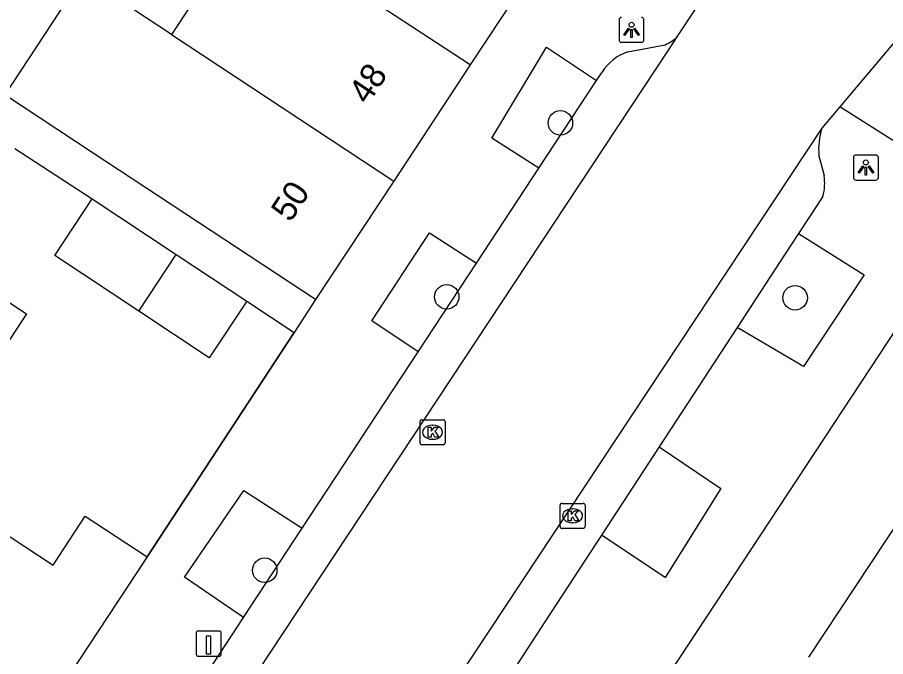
# Model space of a CAD drawing. Extents: x 159280 to 160375, y 384531 to 385872.
# Drawn here: x 159980.04 to 160014.71, y 384817.27 to 384842.79 of the extents above; entities that cross this region are included whole.
import ezdxf

# ---------------------------------------------------------------- set-up
doc = ezdxf.new("R2010")
doc.units = 0
for name, color, linetype in [('IMGEO_Boom', 7, 'Continuous'), ('IMGEO_Kolk', 7, 'Continuous'), ('IMGEO_Laadpaal', 7, 'Continuous'), ('IMGEO_Lichtpunt', 7, 'Continuous'), ('IMGEO_Muur', 7, 'Continuous'), ('IMGEO_Pand', 7, 'Continuous'), ('IMGEO_Pand_nummerreeks', 7, 'Continuous'), ('IMGEO_Parkeervlak_open', 7, 'Continuous'), ('IMGEO_Rijbaan_lokaal_open', 7, 'Continuous'), ('IMGEO_Voetpad_open', 7, 'Continuous')]:
    doc.layers.add(name, color=color, linetype=linetype)

msp = doc.modelspace()

# ---------------------------------------------------------------- linework, layer by layer
at = {"layer": 'IMGEO_Boom'}
for centre in [(160001.723, 384838.575), (159997.184, 384831.633), (160011.094, 384831.594), (159989.919, 384820.721)]:
    msp.add_circle(centre, 0.489, dxfattribs=at)
at = {"layer": 'IMGEO_Kolk'}
for p, q in [((159996.119, 384825.801), (159996.119, 384826.653)), ((159996.194, 384826.727), (159997.046, 384826.727)), ((159997.12, 384826.653), (159997.12, 384825.801)), ((159996.607, 384826.507), (159996.632, 384826.507)), ((159996.63, 384825.947), (159996.605, 384825.947)), ((159997.046, 384825.727), (159996.194, 384825.727)), ((160001.709, 384822.465), (160001.709, 384823.317)), ((160001.784, 384823.391), (160002.636, 384823.391)), ((160002.197, 384823.171), (160002.222, 384823.171)), ((160002.71, 384823.317), (160002.71, 384822.465)), ((160002.636, 384822.391), (160001.784, 384822.391)), ((160002.22, 384822.611), (160002.195, 384822.611))]:
    msp.add_line(p, q, dxfattribs=at)
for points in [[(159996.119, 384825.801), (159996.119, 384826.653)], [(159996.194, 384826.727), (159997.046, 384826.727)], [(159997.12, 384826.653), (159997.12, 384825.801)], [(159996.44, 384826.427), (159996.563, 384826.427), (159996.563, 384826.276), (159996.693, 384826.427), (159996.857, 384826.427), (159996.711, 384826.276), (159996.864, 384826.027), (159996.712, 384826.027), (159996.627, 384826.191), (159996.563, 384826.124), (159996.563, 384826.027), (159996.44, 384826.027), (159996.44, 384826.427)], [(159997.046, 384825.727), (159996.194, 384825.727)], [(160001.709, 384822.465), (160001.709, 384823.317)], [(160001.784, 384823.391), (160002.636, 384823.391)], [(160002.03, 384823.091), (160002.153, 384823.091), (160002.153, 384822.94), (160002.283, 384823.091), (160002.447, 384823.091), (160002.301, 384822.94), (160002.454, 384822.691), (160002.302, 384822.691), (160002.217, 384822.855), (160002.153, 384822.788), (160002.153, 384822.691), (160002.03, 384822.691), (160002.03, 384823.091)], [(160002.71, 384823.317), (160002.71, 384822.465)], [(160002.636, 384822.391), (160001.784, 384822.391)]]:
    msp.add_lwpolyline(points, dxfattribs=at)
for centre, start, end in [((159996.196, 384826.651), 91.552, 178.448), ((159996.196, 384826.651), 91.552, 178.448), ((159997.044, 384826.651), 1.552, 88.448), ((159997.044, 384826.651), 1.552, 88.448), ((159996.196, 384825.803), 181.552, 268.448), ((159996.196, 384825.803), 181.552, 268.448), ((159997.044, 384825.803), 271.552, 358.448), ((159997.044, 384825.803), 271.552, 358.448), ((160001.786, 384823.315), 91.552, 178.448), ((160001.786, 384823.315), 91.552, 178.448), ((160002.634, 384823.315), 1.552, 88.448), ((160002.634, 384823.315), 1.552, 88.448), ((160001.786, 384822.467), 181.552, 268.448), ((160001.786, 384822.467), 181.552, 268.448), ((160002.634, 384822.467), 271.552, 358.448), ((160002.634, 384822.467), 271.552, 358.448)]:
    msp.add_arc(centre, 0.0765, start, end, dxfattribs=at)
for centre, major_axis, ratio, start_param, end_param in [((159996.606, 384826.227), (-0.387, 0.002), 0.722429, 4.712389, 7.853982), ((159996.631, 384826.227), (-0.39, 0.002), 0.717154, 1.570796, 4.712389), ((160002.196, 384822.891), (-0.387, 0.002), 0.722429, 4.712389, 7.853982), ((160002.221, 384822.891), (-0.39, 0.002), 0.717154, 1.570796, 4.712389)]:
    msp.add_ellipse(centre, major_axis=major_axis, ratio=ratio, start_param=start_param, end_param=end_param, dxfattribs=at)
at = {"layer": 'IMGEO_Laadpaal'}
for p, q in [((159988.097, 384818.29), (159987.256, 384818.29)), ((159988.097, 384818.29), (159987.256, 384818.29)), ((159988.181, 384817.374), (159988.181, 384818.215)), ((159988.181, 384817.374), (159988.181, 384818.215)), ((159987.181, 384818.206), (159987.181, 384817.365)), ((159987.181, 384818.206), (159987.181, 384817.365)), ((159987.265, 384817.29), (159988.106, 384817.29)), ((159987.265, 384817.29), (159988.106, 384817.29))]:
    msp.add_line(p, q, dxfattribs=at)
msp.add_lwpolyline([(159987.596, 384818.103), (159987.756, 384818.103), (159987.756, 384817.37), (159987.596, 384817.37), (159987.596, 384818.103)], dxfattribs=at)
for centre, start, end in [((159987.259, 384818.212), 92.4484, 184.2845), ((159987.259, 384818.212), 92.4484, 184.2845), ((159988.103, 384818.212), 2.4484, 94.2845), ((159988.103, 384818.212), 2.4484, 94.2845), ((159987.259, 384817.368), 182.4484, 274.2845), ((159987.259, 384817.368), 182.4484, 274.2845), ((159988.103, 384817.368), 272.4484, 4.2845), ((159988.103, 384817.368), 272.4484, 4.2845)]:
    msp.add_arc(centre, 0.0779, start, end, dxfattribs=at)
at = {"layer": 'IMGEO_Lichtpunt'}
for p, q in [((160004.063, 384842.692), (160004.063, 384841.885)), ((160004.063, 384842.692), (160004.063, 384841.885)), ((160005.059, 384841.885), (160005.059, 384842.692)), ((160005.059, 384841.885), (160005.059, 384842.692)), ((160004.157, 384841.791), (160004.965, 384841.791)), ((160004.157, 384841.791), (160004.965, 384841.791)), ((160014.321, 384837.292), (160013.513, 384837.292)), ((160014.321, 384837.292), (160013.513, 384837.292)), ((160013.419, 384837.197), (160013.419, 384836.39)), ((160013.419, 384837.197), (160013.419, 384836.39)), ((160014.415, 384836.39), (160014.415, 384837.197)), ((160014.415, 384836.39), (160014.415, 384837.197)), ((160013.513, 384836.296), (160014.321, 384836.296)), ((160013.513, 384836.296), (160014.321, 384836.296))]:
    msp.add_line(p, q, dxfattribs=at)
for points in [[(160004.437, 384842.356), (160004.476, 384842.328), (160004.288, 384842.066), (160004.25, 384842.093), (160004.437, 384842.356)], [(160004.539, 384842.308), (160004.586, 384842.308), (160004.586, 384841.986), (160004.539, 384841.986), (160004.539, 384842.308)], [(160004.649, 384842.328), (160004.687, 384842.355), (160004.874, 384842.093), (160004.835, 384842.065), (160004.649, 384842.328)], [(160013.793, 384836.861), (160013.832, 384836.833), (160013.644, 384836.571), (160013.606, 384836.598), (160013.793, 384836.861)], [(160013.895, 384836.813), (160013.942, 384836.813), (160013.942, 384836.491), (160013.895, 384836.491), (160013.895, 384836.813)], [(160014.005, 384836.833), (160014.043, 384836.86), (160014.23, 384836.598), (160014.191, 384836.57), (160014.005, 384836.833)]]:
    msp.add_lwpolyline(points, dxfattribs=at)
for centre in [(160004.562, 384842.49), (160013.918, 384836.995)]:
    msp.add_circle(centre, 0.0994, dxfattribs=at)
for centre, start, end in [((160004.157, 384842.692), 90, 180), ((160004.157, 384842.692), 90, 180), ((160004.965, 384842.692), 0, 90), ((160004.965, 384842.692), 0, 90), ((160004.157, 384841.885), 180, 270), ((160004.157, 384841.885), 180, 270), ((160004.965, 384841.885), 270, 0), ((160004.965, 384841.885), 270, 360), ((160013.513, 384837.197), 90, 180), ((160013.513, 384837.197), 90, 180), ((160014.321, 384837.197), 0, 90), ((160014.321, 384837.197), 0, 90), ((160013.513, 384836.39), 180, 270), ((160013.513, 384836.39), 180, 270), ((160014.321, 384836.39), 270, 0), ((160014.321, 384836.39), 270, 360)]:
    msp.add_arc(centre, 0.0946, start, end, dxfattribs=at)
at = {"layer": 'IMGEO_Muur'}
msp.add_lwpolyline([(159985.221, 384821.252), (159991.088, 384830.204)], dxfattribs=at)
at = {"layer": 'IMGEO_Pand'}
for points in [[(160001.233, 384845.618), (160000, 384843.746), (159998.118, 384840.887)], [(159991.125, 384845.491), (159989.649, 384843.249), (159987.771, 384844.486), (159986.203, 384842.106)], [(159998.118, 384840.887), (159993.785, 384843.74), (159991.125, 384845.491)], [(159986.203, 384842.106), (159982.66, 384844.439), (159979.538, 384839.697)], [(159986.203, 384842.106), (159995.067, 384836.253)], [(159998.118, 384840.887), (159995.067, 384836.253)], [(159991.952, 384831.522), (159987.777, 384834.272), (159983.076, 384837.367), (159979.538, 384839.697)], [(159995.067, 384836.253), (159991.952, 384831.522)], [(159984.898, 384831.055), (159981.535, 384833.286), (159983.034, 384835.547)], [(159983.034, 384835.547), (159986.39, 384833.32)], [(159984.898, 384831.055), (159986.39, 384833.32)], [(159986.39, 384833.32), (159989.201, 384831.456)], [(159978.525, 384832.194), (159980.413, 384830.951), (159978.324, 384827.779), (159976.437, 384829.022), (159978.525, 384832.194)], [(159989.201, 384831.456), (159987.702, 384829.195), (159984.898, 384831.055)], [(159979.204, 384822.408), (159981.467, 384820.917), (159982.757, 384822.875), (159985.221, 384821.252)], [(160011.647, 384817.255), (160015.335, 384822.844)], [(159985.221, 384821.252), (159979.412, 384812.432)]]:
    msp.add_lwpolyline(points, dxfattribs=at)
at = {"layer": 'IMGEO_Parkeervlak_open'}
for points in [[(160000.864, 384836.768), (160003.165, 384840.27)], [(160011.229, 384834.161), (160010.669, 384833.304), (160008.783, 384830.415)], [(159996.046, 384829.438), (159998.369, 384832.973)], [(160005.666, 384825.641), (160003.366, 384822.119)], [(159989.077, 384818.834), (159991.419, 384822.398)]]:
    msp.add_lwpolyline(points, dxfattribs=at)
at = {"layer": 'IMGEO_Rijbaan_lokaal_open'}
for points in [[(160006.412, 384842.044), (160006.493, 384842.166), (160008.839, 384845.728), (160008.936, 384845.893), (160009.126, 384846.216)], [(160015.427, 384842.242), (160014.954, 384841.68), (160012.874, 384839.211)], [(159985.797, 384810.858), (159986.069, 384811.27), (160006.068, 384841.522), (160006.412, 384842.044)], [(160012.874, 384839.211), (160012.164, 384838.368)], [(160012.164, 384838.368), (159991.303, 384806.873)]]:
    msp.add_lwpolyline(points, dxfattribs=at)
at = {"layer": 'IMGEO_Voetpad_open'}
for points in [[(160015.427, 384842.242), (160017.804, 384840.712), (160017.417, 384839.979), (160018.101, 384839.376), (160016.653, 384836.823), (160012.874, 384839.211)], [(160000.864, 384836.768), (159998.989, 384837.961), (160001.171, 384841.594), (160003.165, 384840.27)], [(160004.415, 384841.41), (160005.902, 384841.694)], [(160003.165, 384840.27), (160003.386, 384840.606)], [(159979.948, 384837.551), (159983.034, 384835.547)], [(160012.045, 384837.267), (160012.247, 384836.476)], [(159998.369, 384832.973), (160000.864, 384836.768)], [(160019.155, 384836.479), (159998.831, 384805.608)], [(160012.2, 384835.649), (160012.023, 384835.378), (160011.229, 384834.161)], [(159996.046, 384829.438), (159994.197, 384830.679), (159996.499, 384834.185), (159998.369, 384832.973)], [(160011.229, 384834.161), (160013.855, 384832.505), (160011.428, 384828.856), (160008.783, 384830.415)], [(159989.201, 384831.456), (159991.095, 384830.215)], [(159991.952, 384831.522), (159991.095, 384830.215)], [(160008.783, 384830.415), (160005.666, 384825.641)], [(159991.095, 384830.215), (159991.088, 384830.204), (159985.221, 384821.252)], [(159991.419, 384822.398), (159996.046, 384829.438)], [(160005.666, 384825.641), (160008.123, 384823.98), (160005.906, 384820.435), (160003.366, 384822.119)], [(159989.077, 384818.834), (159986.715, 384820.449), (159989.084, 384823.901), (159991.419, 384822.398)], [(160003.366, 384822.119), (160001.134, 384818.701), (159999.745, 384816.574)], [(159985.621, 384813.537), (159987.41, 384816.297), (159989.077, 384818.834)]]:
    msp.add_lwpolyline(points, dxfattribs=at)
for centre, radius, start, end in [((160005.402, 384842.969), 1.369, 291.4058, 317.5158), ((160005.004, 384839.596), 1.907, 107.9843, 148.0197), ((160014.719, 384837.535), 2.687, 161.941, 185.7214), ((160010.451, 384836.163), 1.823, 343.6129, 9.8817)]:
    msp.add_arc(centre, radius, start, end, dxfattribs=at)

# ---------------------------------------------------------------- texts
at = {"layer": 'IMGEO_Pand_nummerreeks'}
for s, p in [('48', (159994.035, 384839.268)), ('50', (159990.942, 384834.569))]:
    msp.add_text(s, height=1, rotation=56.6385, dxfattribs=at).set_placement(p)

doc.saveas('drawing.dxf')
